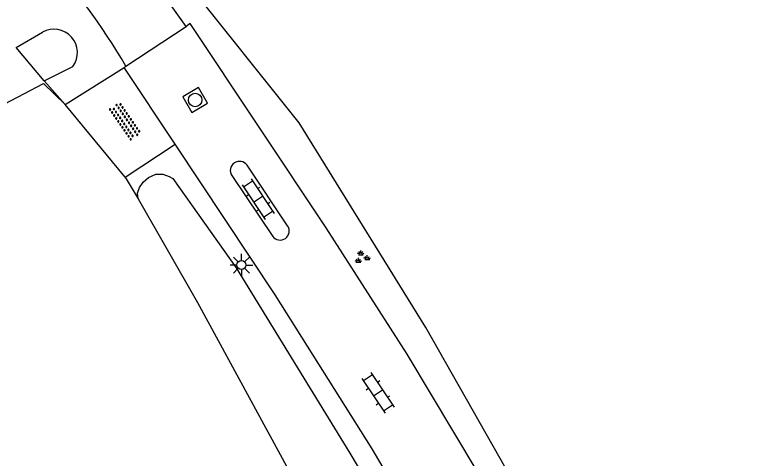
# Model space of a CAD drawing. Extents: x 135999 to 138000, y 396000 to 398501.
# Drawn here: x 136224.02 to 136265.06, y 397671.52 to 397695.97 of the extents above; entities that cross this region are included whole.
import ezdxf

# ---------------------------------------------------------------- set-up
doc = ezdxf.new("R2010")
doc.units = 0
for name, color, linetype in [('gg-afsc-erfafscheiding', 7, 'Continuous'), ('gg-afsc-hekwerk', 7, 'Continuous'), ('gg-knt-bronhoudergrens', 7, 'Continuous'), ('gg-knt-onverhard', 7, 'Continuous'), ('gg-knt-verharding', 7, 'Continuous'), ('gg-kntw-greppel-droge sloot', 7, 'Continuous'), ('gt-grn-groengrens', 7, 'Continuous'), ('gt-symb-groenvak', 7, 'Continuous'), ('gt-symb-klinker verharding', 7, 'Continuous'), ('gt-symb-lichtmast', 7, 'Continuous'), ('gt-symb-overige verharding', 7, 'Continuous'), ('gt-symb-rioolschacht', 7, 'Continuous'), ('gx-grn-maaiveld', 7, 'Continuous')]:
    doc.layers.add(name, color=color, linetype=linetype)

# ---------------------------------------------------------------- blocks, each defined once
blk = doc.blocks.new('gt0-OVH')
at = {"layer": 'gt-symb-overige verharding'}
for points in [[(-0.972, 0.298), (-0.967, 0.308), (-0.965, 0.319), (-0.966, 0.33), (-0.971, 0.34), (-0.978, 0.348), (-0.988, 0.353), (-0.999, 0.355), (-1.01, 0.354), (-1.02, 0.349), (-1.028, 0.342), (-1.033, 0.332), (-1.035, 0.321), (-1.034, 0.31), (-1.029, 0.3), (-1.022, 0.292), (-1.012, 0.287), (-1.001, 0.285), (-0.99, 0.286), (-0.98, 0.291)], [(-0.872, 0.106), (-0.867, 0.116), (-0.865, 0.126), (-0.866, 0.137), (-0.871, 0.147), (-0.878, 0.156), (-0.888, 0.161), (-0.899, 0.163), (-0.91, 0.162), (-0.92, 0.157), (-0.928, 0.15), (-0.933, 0.14), (-0.935, 0.129), (-0.934, 0.118), (-0.929, 0.108), (-0.922, 0.1), (-0.912, 0.095), (-0.901, 0.092), (-0.89, 0.094), (-0.88, 0.098)], [(-0.772, 0.298), (-0.767, 0.308), (-0.765, 0.319), (-0.766, 0.33), (-0.771, 0.34), (-0.778, 0.348), (-0.788, 0.353), (-0.799, 0.355), (-0.81, 0.354), (-0.82, 0.349), (-0.828, 0.342), (-0.833, 0.332), (-0.835, 0.321), (-0.834, 0.31), (-0.829, 0.3), (-0.822, 0.292), (-0.812, 0.287), (-0.801, 0.285), (-0.79, 0.286), (-0.78, 0.291)], [(-0.672, 0.106), (-0.667, 0.116), (-0.665, 0.126), (-0.666, 0.137), (-0.671, 0.147), (-0.678, 0.156), (-0.688, 0.161), (-0.699, 0.163), (-0.71, 0.162), (-0.72, 0.157), (-0.728, 0.15), (-0.733, 0.14), (-0.735, 0.129), (-0.734, 0.118), (-0.729, 0.108), (-0.722, 0.1), (-0.712, 0.095), (-0.701, 0.092), (-0.69, 0.094), (-0.68, 0.098)], [(-0.572, 0.298), (-0.567, 0.308), (-0.565, 0.319), (-0.566, 0.33), (-0.571, 0.34), (-0.578, 0.348), (-0.588, 0.353), (-0.599, 0.355), (-0.61, 0.354), (-0.62, 0.349), (-0.628, 0.342), (-0.633, 0.332), (-0.635, 0.321), (-0.634, 0.31), (-0.629, 0.3), (-0.622, 0.292), (-0.612, 0.287), (-0.601, 0.285), (-0.59, 0.286), (-0.58, 0.291)], [(-0.472, 0.106), (-0.467, 0.116), (-0.465, 0.126), (-0.466, 0.137), (-0.471, 0.147), (-0.478, 0.156), (-0.488, 0.161), (-0.499, 0.163), (-0.51, 0.162), (-0.52, 0.157), (-0.528, 0.15), (-0.533, 0.14), (-0.535, 0.129), (-0.534, 0.118), (-0.529, 0.108), (-0.522, 0.1), (-0.512, 0.095), (-0.501, 0.092), (-0.49, 0.094), (-0.48, 0.098)], [(-0.372, 0.298), (-0.367, 0.308), (-0.365, 0.319), (-0.366, 0.33), (-0.371, 0.34), (-0.378, 0.348), (-0.388, 0.353), (-0.399, 0.355), (-0.41, 0.354), (-0.42, 0.349), (-0.428, 0.342), (-0.433, 0.332), (-0.435, 0.321), (-0.434, 0.31), (-0.429, 0.3), (-0.422, 0.292), (-0.412, 0.287), (-0.401, 0.285), (-0.39, 0.286), (-0.38, 0.291)], [(-0.272, 0.106), (-0.267, 0.116), (-0.265, 0.126), (-0.266, 0.137), (-0.271, 0.147), (-0.278, 0.156), (-0.288, 0.161), (-0.299, 0.163), (-0.31, 0.162), (-0.32, 0.157), (-0.328, 0.15), (-0.333, 0.14), (-0.335, 0.129), (-0.334, 0.118), (-0.329, 0.108), (-0.322, 0.1), (-0.312, 0.095), (-0.301, 0.092), (-0.29, 0.094), (-0.28, 0.098)], [(-0.172, 0.298), (-0.167, 0.308), (-0.165, 0.319), (-0.166, 0.33), (-0.171, 0.34), (-0.178, 0.348), (-0.188, 0.353), (-0.199, 0.355), (-0.21, 0.354), (-0.22, 0.349), (-0.228, 0.342), (-0.233, 0.332), (-0.235, 0.321), (-0.234, 0.31), (-0.229, 0.3), (-0.222, 0.292), (-0.212, 0.287), (-0.201, 0.285), (-0.19, 0.286), (-0.18, 0.291)], [(-0.072, 0.106), (-0.067, 0.116), (-0.065, 0.126), (-0.066, 0.137), (-0.071, 0.147), (-0.078, 0.156), (-0.088, 0.161), (-0.099, 0.163), (-0.11, 0.162), (-0.12, 0.157), (-0.128, 0.15), (-0.133, 0.14), (-0.135, 0.129), (-0.134, 0.118), (-0.129, 0.108), (-0.122, 0.1), (-0.112, 0.095), (-0.101, 0.092), (-0.09, 0.094), (-0.08, 0.098)], [(0.028, 0.298), (0.033, 0.308), (0.035, 0.319), (0.034, 0.33), (0.029, 0.34), (0.022, 0.348), (0.012, 0.353), (0.001, 0.355), (-0.01, 0.354), (-0.02, 0.349), (-0.028, 0.342), (-0.033, 0.332), (-0.035, 0.321), (-0.034, 0.31), (-0.029, 0.3), (-0.022, 0.292), (-0.012, 0.287), (-0.001, 0.285), (0.01, 0.286), (0.02, 0.291)], [(0.128, 0.106), (0.133, 0.116), (0.135, 0.126), (0.134, 0.137), (0.129, 0.147), (0.122, 0.156), (0.112, 0.161), (0.101, 0.163), (0.09, 0.162), (0.08, 0.157), (0.072, 0.15), (0.067, 0.14), (0.065, 0.129), (0.066, 0.118), (0.071, 0.108), (0.078, 0.1), (0.088, 0.095), (0.099, 0.092), (0.11, 0.094), (0.12, 0.098)], [(0.228, 0.298), (0.233, 0.308), (0.235, 0.319), (0.234, 0.33), (0.229, 0.34), (0.222, 0.348), (0.212, 0.353), (0.201, 0.355), (0.19, 0.354), (0.18, 0.349), (0.172, 0.342), (0.167, 0.332), (0.165, 0.321), (0.166, 0.31), (0.171, 0.3), (0.178, 0.292), (0.188, 0.287), (0.199, 0.285), (0.21, 0.286), (0.22, 0.291)], [(0.328, 0.106), (0.333, 0.116), (0.335, 0.126), (0.334, 0.137), (0.329, 0.147), (0.322, 0.156), (0.312, 0.161), (0.301, 0.163), (0.29, 0.162), (0.28, 0.157), (0.272, 0.15), (0.267, 0.14), (0.265, 0.129), (0.266, 0.118), (0.271, 0.108), (0.278, 0.1), (0.288, 0.095), (0.299, 0.092), (0.31, 0.094), (0.32, 0.098)], [(0.428, 0.298), (0.433, 0.308), (0.435, 0.319), (0.434, 0.33), (0.429, 0.34), (0.422, 0.348), (0.412, 0.353), (0.401, 0.355), (0.39, 0.354), (0.38, 0.349), (0.372, 0.342), (0.367, 0.332), (0.365, 0.321), (0.366, 0.31), (0.371, 0.3), (0.378, 0.292), (0.388, 0.287), (0.399, 0.285), (0.41, 0.286), (0.42, 0.291)], [(0.528, 0.106), (0.533, 0.116), (0.535, 0.126), (0.534, 0.137), (0.529, 0.147), (0.522, 0.156), (0.512, 0.161), (0.501, 0.163), (0.49, 0.162), (0.48, 0.157), (0.472, 0.15), (0.467, 0.14), (0.465, 0.129), (0.466, 0.118), (0.471, 0.108), (0.478, 0.1), (0.488, 0.095), (0.499, 0.092), (0.51, 0.094), (0.52, 0.098)], [(0.628, 0.298), (0.633, 0.308), (0.635, 0.319), (0.634, 0.33), (0.629, 0.34), (0.622, 0.348), (0.612, 0.353), (0.601, 0.355), (0.59, 0.354), (0.58, 0.349), (0.572, 0.342), (0.567, 0.332), (0.565, 0.321), (0.566, 0.31), (0.571, 0.3), (0.578, 0.292), (0.588, 0.287), (0.599, 0.285), (0.61, 0.286), (0.62, 0.291)], [(0.728, 0.106), (0.733, 0.116), (0.735, 0.126), (0.734, 0.137), (0.729, 0.147), (0.722, 0.156), (0.712, 0.161), (0.701, 0.163), (0.69, 0.162), (0.68, 0.157), (0.672, 0.15), (0.667, 0.14), (0.665, 0.129), (0.666, 0.118), (0.671, 0.108), (0.678, 0.1), (0.688, 0.095), (0.699, 0.092), (0.71, 0.094), (0.72, 0.098)], [(0.828, 0.298), (0.833, 0.308), (0.835, 0.319), (0.834, 0.33), (0.829, 0.34), (0.822, 0.348), (0.812, 0.353), (0.801, 0.355), (0.79, 0.354), (0.78, 0.349), (0.772, 0.342), (0.767, 0.332), (0.765, 0.321), (0.766, 0.31), (0.771, 0.3), (0.778, 0.292), (0.788, 0.287), (0.799, 0.285), (0.81, 0.286), (0.82, 0.291)], [(0.928, 0.106), (0.933, 0.116), (0.935, 0.126), (0.934, 0.137), (0.929, 0.147), (0.922, 0.156), (0.912, 0.161), (0.901, 0.163), (0.89, 0.162), (0.88, 0.157), (0.872, 0.15), (0.867, 0.14), (0.865, 0.129), (0.866, 0.118), (0.871, 0.108), (0.878, 0.1), (0.888, 0.095), (0.899, 0.092), (0.91, 0.094), (0.92, 0.098)], [(1.028, 0.298), (1.033, 0.308), (1.035, 0.319), (1.034, 0.33), (1.029, 0.34), (1.022, 0.348), (1.012, 0.353), (1.001, 0.355), (0.99, 0.354), (0.98, 0.349), (0.972, 0.342), (0.967, 0.332), (0.965, 0.321), (0.966, 0.31), (0.971, 0.3), (0.978, 0.292), (0.988, 0.287), (0.999, 0.285), (1.01, 0.286), (1.02, 0.291)], [(-0.972, -0.142), (-0.967, -0.132), (-0.965, -0.121), (-0.966, -0.11), (-0.971, -0.1), (-0.978, -0.092), (-0.988, -0.087), (-0.999, -0.085), (-1.01, -0.086), (-1.02, -0.091), (-1.028, -0.098), (-1.033, -0.108), (-1.035, -0.119), (-1.034, -0.13), (-1.029, -0.14), (-1.022, -0.148), (-1.012, -0.153), (-1.001, -0.155), (-0.99, -0.154), (-0.98, -0.149)], [(-0.872, -0.334), (-0.867, -0.324), (-0.865, -0.314), (-0.866, -0.303), (-0.871, -0.293), (-0.878, -0.284), (-0.888, -0.279), (-0.899, -0.277), (-0.91, -0.278), (-0.92, -0.283), (-0.928, -0.29), (-0.933, -0.3), (-0.935, -0.311), (-0.934, -0.322), (-0.929, -0.332), (-0.922, -0.34), (-0.912, -0.345), (-0.901, -0.348), (-0.89, -0.346), (-0.88, -0.342)], [(-0.772, -0.142), (-0.767, -0.132), (-0.765, -0.121), (-0.766, -0.11), (-0.771, -0.1), (-0.778, -0.092), (-0.788, -0.087), (-0.799, -0.085), (-0.81, -0.086), (-0.82, -0.091), (-0.828, -0.098), (-0.833, -0.108), (-0.835, -0.119), (-0.834, -0.13), (-0.829, -0.14), (-0.822, -0.148), (-0.812, -0.153), (-0.801, -0.155), (-0.79, -0.154), (-0.78, -0.149)], [(-0.672, -0.334), (-0.667, -0.324), (-0.665, -0.314), (-0.666, -0.303), (-0.671, -0.293), (-0.678, -0.284), (-0.688, -0.279), (-0.699, -0.277), (-0.71, -0.278), (-0.72, -0.283), (-0.728, -0.29), (-0.733, -0.3), (-0.735, -0.311), (-0.734, -0.322), (-0.729, -0.332), (-0.722, -0.34), (-0.712, -0.345), (-0.701, -0.348), (-0.69, -0.346), (-0.68, -0.342)], [(-0.572, -0.142), (-0.567, -0.132), (-0.565, -0.121), (-0.566, -0.11), (-0.571, -0.1), (-0.578, -0.092), (-0.588, -0.087), (-0.599, -0.085), (-0.61, -0.086), (-0.62, -0.091), (-0.628, -0.098), (-0.633, -0.108), (-0.635, -0.119), (-0.634, -0.13), (-0.629, -0.14), (-0.622, -0.148), (-0.612, -0.153), (-0.601, -0.155), (-0.59, -0.154), (-0.58, -0.149)], [(-0.472, -0.334), (-0.467, -0.324), (-0.465, -0.314), (-0.466, -0.303), (-0.471, -0.293), (-0.478, -0.284), (-0.488, -0.279), (-0.499, -0.277), (-0.51, -0.278), (-0.52, -0.283), (-0.528, -0.29), (-0.533, -0.3), (-0.535, -0.311), (-0.534, -0.322), (-0.529, -0.332), (-0.522, -0.34), (-0.512, -0.345), (-0.501, -0.348), (-0.49, -0.346), (-0.48, -0.342)], [(-0.372, -0.142), (-0.367, -0.132), (-0.365, -0.121), (-0.366, -0.11), (-0.371, -0.1), (-0.378, -0.092), (-0.388, -0.087), (-0.399, -0.085), (-0.41, -0.086), (-0.42, -0.091), (-0.428, -0.098), (-0.433, -0.108), (-0.435, -0.119), (-0.434, -0.13), (-0.429, -0.14), (-0.422, -0.148), (-0.412, -0.153), (-0.401, -0.155), (-0.39, -0.154), (-0.38, -0.149)], [(-0.272, -0.334), (-0.267, -0.324), (-0.265, -0.314), (-0.266, -0.303), (-0.271, -0.293), (-0.278, -0.284), (-0.288, -0.279), (-0.299, -0.277), (-0.31, -0.278), (-0.32, -0.283), (-0.328, -0.29), (-0.333, -0.3), (-0.335, -0.311), (-0.334, -0.322), (-0.329, -0.332), (-0.322, -0.34), (-0.312, -0.345), (-0.301, -0.348), (-0.29, -0.346), (-0.28, -0.342)], [(-0.172, -0.142), (-0.167, -0.132), (-0.165, -0.121), (-0.166, -0.11), (-0.171, -0.1), (-0.178, -0.092), (-0.188, -0.087), (-0.199, -0.085), (-0.21, -0.086), (-0.22, -0.091), (-0.228, -0.098), (-0.233, -0.108), (-0.235, -0.119), (-0.234, -0.13), (-0.229, -0.14), (-0.222, -0.148), (-0.212, -0.153), (-0.201, -0.155), (-0.19, -0.154), (-0.18, -0.149)], [(-0.072, -0.334), (-0.067, -0.324), (-0.065, -0.314), (-0.066, -0.303), (-0.071, -0.293), (-0.078, -0.284), (-0.088, -0.279), (-0.099, -0.277), (-0.11, -0.278), (-0.12, -0.283), (-0.128, -0.29), (-0.133, -0.3), (-0.135, -0.311), (-0.134, -0.322), (-0.129, -0.332), (-0.122, -0.34), (-0.112, -0.345), (-0.101, -0.348), (-0.09, -0.346), (-0.08, -0.342)], [(0.028, -0.142), (0.033, -0.132), (0.035, -0.121), (0.034, -0.11), (0.029, -0.1), (0.022, -0.092), (0.012, -0.087), (0.001, -0.085), (-0.01, -0.086), (-0.02, -0.091), (-0.028, -0.098), (-0.033, -0.108), (-0.035, -0.119), (-0.034, -0.13), (-0.029, -0.14), (-0.022, -0.148), (-0.012, -0.153), (-0.001, -0.155), (0.01, -0.154), (0.02, -0.149)], [(0.128, -0.334), (0.133, -0.324), (0.135, -0.314), (0.134, -0.303), (0.129, -0.293), (0.122, -0.284), (0.112, -0.279), (0.101, -0.277), (0.09, -0.278), (0.08, -0.283), (0.072, -0.29), (0.067, -0.3), (0.065, -0.311), (0.066, -0.322), (0.071, -0.332), (0.078, -0.34), (0.088, -0.345), (0.099, -0.348), (0.11, -0.346), (0.12, -0.342)], [(0.228, -0.142), (0.233, -0.132), (0.235, -0.121), (0.234, -0.11), (0.229, -0.1), (0.222, -0.092), (0.212, -0.087), (0.201, -0.085), (0.19, -0.086), (0.18, -0.091), (0.172, -0.098), (0.167, -0.108), (0.165, -0.119), (0.166, -0.13), (0.171, -0.14), (0.178, -0.148), (0.188, -0.153), (0.199, -0.155), (0.21, -0.154), (0.22, -0.149)], [(0.328, -0.334), (0.333, -0.324), (0.335, -0.314), (0.334, -0.303), (0.329, -0.293), (0.322, -0.284), (0.312, -0.279), (0.301, -0.277), (0.29, -0.278), (0.28, -0.283), (0.272, -0.29), (0.267, -0.3), (0.265, -0.311), (0.266, -0.322), (0.271, -0.332), (0.278, -0.34), (0.288, -0.345), (0.299, -0.348), (0.31, -0.346), (0.32, -0.342)], [(0.428, -0.142), (0.433, -0.132), (0.435, -0.121), (0.434, -0.11), (0.429, -0.1), (0.422, -0.092), (0.412, -0.087), (0.401, -0.085), (0.39, -0.086), (0.38, -0.091), (0.372, -0.098), (0.367, -0.108), (0.365, -0.119), (0.366, -0.13), (0.371, -0.14), (0.378, -0.148), (0.388, -0.153), (0.399, -0.155), (0.41, -0.154), (0.42, -0.149)], [(0.528, -0.334), (0.533, -0.324), (0.535, -0.314), (0.534, -0.303), (0.529, -0.293), (0.522, -0.284), (0.512, -0.279), (0.501, -0.277), (0.49, -0.278), (0.48, -0.283), (0.472, -0.29), (0.467, -0.3), (0.465, -0.311), (0.466, -0.322), (0.471, -0.332), (0.478, -0.34), (0.488, -0.345), (0.499, -0.348), (0.51, -0.346), (0.52, -0.342)], [(0.628, -0.142), (0.633, -0.132), (0.635, -0.121), (0.634, -0.11), (0.629, -0.1), (0.622, -0.092), (0.612, -0.087), (0.601, -0.085), (0.59, -0.086), (0.58, -0.091), (0.572, -0.098), (0.567, -0.108), (0.565, -0.119), (0.566, -0.13), (0.571, -0.14), (0.578, -0.148), (0.588, -0.153), (0.599, -0.155), (0.61, -0.154), (0.62, -0.149)], [(0.728, -0.334), (0.733, -0.324), (0.735, -0.314), (0.734, -0.303), (0.729, -0.293), (0.722, -0.284), (0.712, -0.279), (0.701, -0.277), (0.69, -0.278), (0.68, -0.283), (0.672, -0.29), (0.667, -0.3), (0.665, -0.311), (0.666, -0.322), (0.671, -0.332), (0.678, -0.34), (0.688, -0.345), (0.699, -0.348), (0.71, -0.346), (0.72, -0.342)], [(0.828, -0.142), (0.833, -0.132), (0.835, -0.121), (0.834, -0.11), (0.829, -0.1), (0.822, -0.092), (0.812, -0.087), (0.801, -0.085), (0.79, -0.086), (0.78, -0.091), (0.772, -0.098), (0.767, -0.108), (0.765, -0.119), (0.766, -0.13), (0.771, -0.14), (0.778, -0.148), (0.788, -0.153), (0.799, -0.155), (0.81, -0.154), (0.82, -0.149)], [(0.928, -0.334), (0.933, -0.324), (0.935, -0.314), (0.934, -0.303), (0.929, -0.293), (0.922, -0.284), (0.912, -0.279), (0.901, -0.277), (0.89, -0.278), (0.88, -0.283), (0.872, -0.29), (0.867, -0.3), (0.865, -0.311), (0.866, -0.322), (0.871, -0.332), (0.878, -0.34), (0.888, -0.345), (0.899, -0.348), (0.91, -0.346), (0.92, -0.342)], [(1.028, -0.142), (1.033, -0.132), (1.035, -0.121), (1.034, -0.11), (1.029, -0.1), (1.022, -0.092), (1.012, -0.087), (1.001, -0.085), (0.99, -0.086), (0.98, -0.091), (0.972, -0.098), (0.967, -0.108), (0.965, -0.119), (0.966, -0.13), (0.971, -0.14), (0.978, -0.148), (0.988, -0.153), (0.999, -0.155), (1.01, -0.154), (1.02, -0.149)]]:
    blk.add_lwpolyline(points, close=True, dxfattribs=at)
blk = doc.blocks.new('gt0-RS')
at = {"layer": 'gt-symb-rioolschacht'}
blk.add_lwpolyline([(-0.5, -0.5), (0.5, -0.5), (0.5, 0.5), (-0.5, 0.5)], close=True, dxfattribs=at)
blk.add_circle((0, 0), 0.375, dxfattribs=at)
blk = doc.blocks.new('gt0-LMAST')
at = {"layer": 'gt-symb-lichtmast'}
for p, q in [((-0.182, 0.173), (-0.447, 0.438)), ((-0.005, 0.246), (-0.005, 0.621)), ((0.172, 0.173), (0.437, 0.438)), ((-0.255, -0.004), (-0.63, -0.004)), ((-0.182, -0.181), (-0.447, -0.446)), ((-0.005, -0.254), (-0.005, -0.629)), ((0.437, -0.446), (0.172, -0.181)), ((0.245, -0.004), (0.62, -0.004))]:
    blk.add_line(p, q, dxfattribs=at)
blk.add_circle((-0.005, -0.004), 0.25, dxfattribs=at)
blk = doc.blocks.new('gt0-KL1')
at = {"layer": 'gt-symb-klinker verharding'}
for p, q in [((-0.5, 0.3), (-0.5, 0.45)), ((0.5, 0.3), (0.5, 0.45)), ((-1.15, 0.3), (1.15, 0.3)), ((-1, -0.3), (-1, 0.3)), ((0, -0.3), (0, 0.3)), ((1, -0.3), (1, 0.3)), ((-1.15, -0.3), (1.15, -0.3)), ((-0.5, -0.45), (-0.5, -0.3)), ((0.5, -0.45), (0.5, -0.3))]:
    blk.add_line(p, q, dxfattribs=at)
blk = doc.blocks.new('gt0-GRVAK')
at = {"layer": 'gt-symb-groenvak'}
for p, q in [((-0.11, 0.189), (-0.228, 0.24)), ((-0.182, 0.153), (0.088, 0.153)), ((-0.091, 0.211), (-0.156, 0.322)), ((-0.047, 0.214), (-0.047, 0.393)), ((-0.004, 0.211), (0.061, 0.322)), ((0.015, 0.189), (0.133, 0.24)), ((0.262, -0.052), (0.197, 0.059)), ((0.305, -0.049), (0.305, 0.13)), ((0.349, -0.052), (0.414, 0.059)), ((-0.245, -0.228), (-0.363, -0.177)), ((-0.318, -0.264), (-0.047, -0.264)), ((-0.226, -0.206), (-0.291, -0.095)), ((-0.183, -0.203), (-0.183, -0.024)), ((-0.139, -0.206), (-0.074, -0.095)), ((-0.12, -0.228), (-0.002, -0.177)), ((0.243, -0.074), (0.125, -0.023)), ((0.17, -0.11), (0.441, -0.11)), ((0.368, -0.074), (0.486, -0.023))]:
    blk.add_line(p, q, dxfattribs=at)

msp = doc.modelspace()

# ---------------------------------------------------------------- linework, layer by layer
at = {"layer": 'gg-afsc-erfafscheiding'}
msp.add_line((136225.64, 397692.33), (136226.792, 397691.03), dxfattribs=at)
at = {"layer": 'gg-afsc-hekwerk'}
msp.add_line((136230.106, 397687.018), (136226.792, 397691.03), dxfattribs=at)
at = {"layer": 'gg-knt-bronhoudergrens'}
msp.add_arc((136433.601, 397841.161), 215.112, 215.9889, 226.77279, dxfattribs=at)
at = {"layer": 'gg-knt-onverhard'}
msp.add_line((136230.106, 397687.018), (136232.851, 397688.84), dxfattribs=at)
at = {"layer": 'gg-knt-verharding'}
for p, q in [((136230.145, 397693.133), (136233.458, 397695.332)), ((136230.048, 397693.064), (136230.145, 397693.133)), ((136232.851, 397688.84), (136230.048, 397693.064)), ((136239.056, 397684.339), (136236.827, 397687.671)), ((136235.976, 397687.101), (136238.238, 397683.752))]:
    msp.add_line(p, q, dxfattribs=at)
for points in [[(136233.458, 397695.332), (136232.645, 397696.49), (136232.005, 397697.758)], [(136259.042, 397654.725), (136253.375, 397664.34), (136245.651, 397677.253), (136241.191, 397684.213), (136233.688, 397695.485), (136233.458, 397695.332)], [(136264.955, 397635.026), (136260.913, 397642.586), (136258.515, 397646.973), (136254.4, 397653.889), (136243.714, 397672.027), (136238.368, 397680.526), (136232.851, 397688.84)]]:
    msp.add_lwpolyline(points, dxfattribs=at)
for centre, radius, start, end in [((136200.718, 397676.11), 33.996, 30.0488, 56.4368), ((136236.407, 397687.377), 0.512, 35.0197, 212.6087), ((136238.646, 397684.047), 0.503, 215.9282, 35.3985)]:
    msp.add_arc(centre, radius, start, end, dxfattribs=at)
at = {"layer": 'gg-kntw-greppel-droge sloot'}
msp.add_line((136225.64, 397692.33), (136227.22, 397693.123), dxfattribs=at)
msp.add_lwpolyline([(136225.64, 397692.33), (136224.088, 397694.175), (136225.541, 397695.017)], dxfattribs=at)
msp.add_arc((136226.174, 397693.887), 1.295, 323.8331, 119.2799, dxfattribs=at)
at = {"layer": 'gt-grn-groengrens'}
msp.add_lwpolyline([(136259.989, 397655.26), (136246.683, 397678.725), (136239.7, 397690.013), (136233.459, 397697.837)], dxfattribs=at)
at = {"layer": 'gx-grn-maaiveld'}
for p, q in [((136226.792, 397691.03), (136230.048, 397693.064)), ((136230.106, 397687.018), (136226.792, 397691.03)), ((136230.106, 397687.018), (136230.821, 397685.829))]:
    msp.add_line(p, q, dxfattribs=at)
for points in [[(136222.716, 397690.672), (136225.602, 397692.179), (136226.792, 397691.03)], [(136230.821, 397685.829), (136230.778, 397686.141), (136230.884, 397686.446), (136231.097, 397686.738), (136231.389, 397686.991), (136231.8, 397687.19), (136232.172, 397687.19), (136232.531, 397687.057), (136232.733, 397686.939)], [(136232.733, 397686.939), (136236.22, 397682.007), (136242.5, 397671.788), (136248.188, 397662.21), (136260.784, 397636.476)], [(136230.821, 397685.829), (136234.087, 397680.093), (136240.248, 397668.781), (136244.921, 397660.815), (136252.25, 397647.379), (136258.744, 397635.292)]]:
    msp.add_lwpolyline(points, dxfattribs=at)

# ---------------------------------------------------------------- block references
at = {"layer": 'gt-symb-groenvak'}
msp.add_blockref('gt0-GRVAK', (136243.147, 397682.586), dxfattribs=at)
at = {"layer": 'gt-symb-klinker verharding'}
for p, rotation in [((136237.432, 397685.805), -56.548398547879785), ((136244.043, 397675.126), -56.21457203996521)]:
    msp.add_blockref('gt0-KL1', p, dxfattribs=dict(at, rotation=rotation))
at = {"layer": 'gt-symb-lichtmast'}
msp.add_blockref('gt0-LMAST', (136236.518, 397682.172), dxfattribs=at)
at = {"layer": 'gt-symb-overige verharding', "rotation": 124.69152882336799}
msp.add_blockref('gt0-OVH', (136230.099, 397690.11), dxfattribs=at)
at = {"layer": 'gt-symb-rioolschacht', "rotation": -59.79306598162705}
msp.add_blockref('gt0-RS', (136233.961, 397691.272), dxfattribs=at)

doc.saveas('drawing.dxf')
